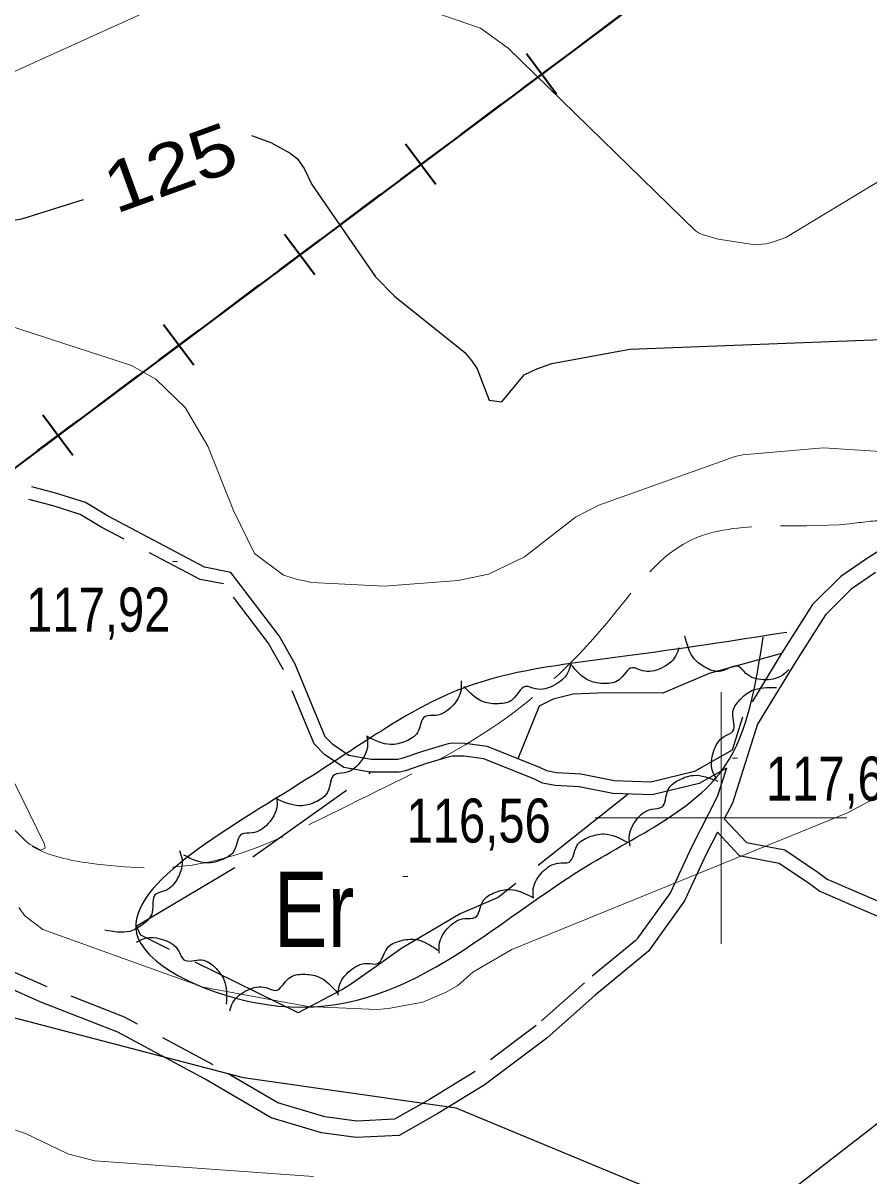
# Model space of a CAD drawing. Extents: x 483843 to 488449, y 4381269 to 4384483.
# Drawn here: x 487361.3 to 487529.4, y 4382928.9 to 4383158 of the extents above; entities that cross this region are included whole.
import ezdxf
from ezdxf.enums import TextEntityAlignment as Align

# ---------------------------------------------------------------- set-up
doc = ezdxf.new("R2010")
doc.units = 0
doc.header["$LTSCALE"] = 3.8
doc.linetypes.add('LONG_DASHED', pattern=[7.5, 6, -1.5])
doc.linetypes.add('MEDIUM_DASHED', pattern=[4.5, 3, -1.5])
for name, color, linetype, lineweight in [('1', 7, 'Continuous', 13), ('15', 7, 'LONG_DASHED', 13), ('25', 7, 'LONG_DASHED', 25), ('27', 7, 'Continuous', 25), ('34', 7, 'Continuous', 35), ('38', 7, 'Continuous', 25), ('7', 7, 'Continuous', 13), ('8', 7, 'Continuous', 25), ('9', 7, 'Continuous', 13)]:
    doc.layers.add(name, color=color, linetype=linetype, lineweight=lineweight)
doc.layers.add('31', color=7, linetype='Continuous')

msp = doc.modelspace()

# ---------------------------------------------------------------- linework, layer by layer
at = {"layer": '1'}
for p, q in [((487500, 4383025), (487500, 4382975)), ((487475, 4383000), (487525, 4383000))]:
    msp.add_line(p, q, dxfattribs=at)
at = {"layer": '15'}
msp.add_spline([(487221.06, 4383017.02), (487234.43, 4383028.96), (487242.08, 4383044.65), (487243.71, 4383068.31), (487253.91, 4383088.99), (487269.42, 4383103.3), (487286.4, 4383111.29), (487293.87, 4383114.85), (487302.47, 4383114.04), (487309.94, 4383111.83), (487319.96, 4383105.84), (487328.44, 4383096.64), (487337.84, 4383078.44), (487333.71, 4383063.44), (487338.23, 4383039.99), (487350.49, 4383012.9), (487363.48, 4382994.2), (487374.59, 4382991.03), (487396.25, 4382990.86), (487426.03, 4383002.55), (487454.21, 4383017.72), (487477.23, 4383038.65), (487493.13, 4383054.75), (487525.49, 4383058.46), (487532.91, 4383059.1), (487555.16, 4383048.13), (487589.24, 4383032.33), (487618.28, 4383009.56), (487636, 4383001.8), (487660.23, 4383003.83), (487676.11, 4383006.29)], degree=3, dxfattribs=at)
at = {"layer": '25'}
for points in [[(487512.02, 4383032.69), (487497.64, 4383028.72), (487488.43, 4383024.8), (487477.1, 4383024.89), (487470.64, 4383024.6), (487466.65, 4383023.61), (487463.85, 4383022.23), (487459.62, 4383011.78)], [(487481.52, 4383004.76), (487455.73, 4382984.22), (487448.18, 4382980.96), (487436.6, 4382974.14), (487431.52, 4382970.46), (487426.37, 4382966.94), (487424.78, 4382965.91), (487416.01, 4382961.31), (487384.71, 4382976.69), (487383.84, 4382978.5), (487407, 4382992.28), (487430.12, 4383008.75), (487430.28, 4383009.07)]]:
    msp.add_lwpolyline(points, dxfattribs=at)
at = {"layer": '27'}
for points in [[(487513.1, 4383036.87), (487480.87, 4383032.13), (487450.53, 4383026.44), (487417.35, 4383007.48), (487384.17, 4382976.19), (487409.77, 4382962.92), (487473.29, 4382990.41), (487500.78, 4383010.32), (487508.36, 4383035.92)], [(487513.45, 4383029.49), (487512.11, 4383028.31), (487508.41, 4383027.47), (487504.95, 4383028.72), (487503.44, 4383030.12), (487500.02, 4383029.17), (487497.1, 4383029.79), (487494.69, 4383031.62), (487492.81, 4383036.21)], [(487491.62, 4383033.78), (487490.96, 4383032.13), (487488.04, 4383029.72), (487484.37, 4383029.27), (487482.4, 4383029.85), (487479.77, 4383027.45), (487476.88, 4383026.7), (487473.91, 4383027.24), (487470.17, 4383030.5)], [(487470.15, 4383030.57), (487469.59, 4383028.89), (487466.8, 4383026.32), (487463.16, 4383025.66), (487461.16, 4383026.13), (487458.67, 4383023.6), (487455.83, 4383022.69), (487452.83, 4383023.06), (487448.92, 4383026.11)], [(487448.35, 4383027.24), (487448.35, 4383025.47), (487446.52, 4383022.14), (487443.29, 4383020.37), (487441.24, 4383020.17), (487439.69, 4383016.97), (487437.28, 4383015.21), (487434.32, 4383014.6), (487429.64, 4383016.25)], [(487499.1, 4383007.76), (487498.31, 4383009.35), (487498.48, 4383013.14), (487500.6, 4383016.17), (487502.35, 4383017.24), (487502.32, 4383020.8), (487503.7, 4383023.45), (487506.09, 4383025.3), (487511.02, 4383025.9)], [(487429.63, 4383016.26), (487429.79, 4383014.49), (487428.26, 4383011.02), (487425.2, 4383008.96), (487423.18, 4383008.59), (487421.92, 4383005.26), (487419.68, 4383003.29), (487416.78, 4383002.43), (487411.97, 4383003.65)], [(487481.94, 4382994.37), (487481.75, 4382996.13), (487483.2, 4382999.64), (487486.23, 4383001.76), (487488.24, 4383002.17), (487489.43, 4383005.52), (487491.63, 4383007.54), (487494.51, 4383008.46), (487499.34, 4383007.34)], [(487411.73, 4383004.01), (487411.77, 4383002.23), (487410.02, 4382998.87), (487406.83, 4382997.02), (487404.79, 4382996.78), (487403.31, 4382993.55), (487400.94, 4382991.73), (487397.99, 4382991.06), (487393.27, 4382992.6)], [(487462.72, 4382984.17), (487462.71, 4382985.95), (487464.54, 4382989.27), (487467.77, 4382991.05), (487469.81, 4382991.25), (487471.36, 4382994.45), (487473.77, 4382996.22), (487476.73, 4382996.83), (487481.41, 4382995.19)], [(487392.42, 4382993.55), (487392.92, 4382991.85), (487392.11, 4382988.15), (487389.5, 4382985.53), (487387.6, 4382984.77), (487387.01, 4382981.26), (487385.2, 4382978.89), (487382.53, 4382977.47), (487377.57, 4382977.73)], [(487444.03, 4382973.14), (487444.03, 4382974.92), (487445.85, 4382978.25), (487449.08, 4382980.03), (487451.12, 4382980.22), (487452.67, 4382983.42), (487455.08, 4382985.19), (487458.04, 4382985.8), (487462.72, 4382984.16)], [(487383.86, 4382975.31), (487385.47, 4382976.06), (487389.25, 4382975.8), (487392.23, 4382973.61), (487393.26, 4382971.84), (487396.82, 4382971.78), (487399.43, 4382970.34), (487401.23, 4382967.9), (487401.71, 4382962.97)], [(487423.95, 4382964.79), (487424.14, 4382966.55), (487426.31, 4382969.67), (487429.71, 4382971.09), (487431.76, 4382971.07), (487433.65, 4382974.08), (487436.23, 4382975.58), (487439.24, 4382975.87), (487443.72, 4382973.74)], [(487402.4, 4382961.7), (487403.04, 4382963.35), (487405.94, 4382965.8), (487409.6, 4382966.3), (487411.57, 4382965.74), (487414.17, 4382968.17), (487417.05, 4382968.95), (487420.03, 4382968.46), (487423.81, 4382965.24)], [(486286.37, 4382818.73), (486339.99, 4382829.8), (486391.37, 4382851.5), (486440.09, 4382863.84), (486483.65, 4382864.6), (486530.94, 4382876.91), (486556.13, 4382891.91), (486581.09, 4382903.76), (486654.31, 4382924.49), (486662.47, 4382925.04), (486711.17, 4382931.08), (486727.4, 4382937.04), (486766.91, 4382937.87), (486808.31, 4382909.18), (486821.81, 4382880.51), (486820.67, 4382841.64), (486812.49, 4382812.89), (486799.42, 4382770.69), (486791.78, 4382745.03), (486785, 4382714.29), (486784.58, 4382691.25), (486792.33, 4382675.66), (486812.73, 4382668.89), (486834.8, 4382649.92), (486842.09, 4382627.43), (486847.24, 4382607.13), (486841.07, 4382582.93), (486840.3, 4382544.36), (486820.33, 4382480.87), (486817.63, 4382459.06), (486815.97, 4382420.47), (486812.52, 4382387.85), (486799.99, 4382362.84), (486771.04, 4382337.85), (486733.51, 4382314.2), (486712.72, 4382296.59), (486687.38, 4382263.88), (486690.96, 4382229.15), (486713.22, 4382200.82), (486764.33, 4382192.43), (486778.5, 4382149.68), (486779.01, 4382117.89), (486787.15, 4382072.98), (486813.93, 4382065.66), (486857.54, 4382071.08), (486866.35, 4382080.34), (486893.23, 4382096.95), (486915.85, 4382116.25), (486928.06, 4382127.9), (486936.43, 4382157.7), (486928.1, 4382176.05), (486914.22, 4382205.24), (486902.98, 4382218.81), (486885.61, 4382249.79), (486879.29, 4382279.36), (486884.99, 4382315.26), (486888.52, 4382343.76), (486907.35, 4382375.88), (486922.54, 4382388.35), (486945.58, 4382366.33), (486954.28, 4382323.31), (486963.51, 4382283.6), (486982.52, 4382253.24), (487009.26, 4382225.98), (487037.6, 4382230.32), (487058.96, 4382252.37), (487069.68, 4382284.84), (487065.95, 4382338.17), (487054.24, 4382363.72), (487038.01, 4382386.56), (487027.59, 4382400.37), (487012.06, 4382422.24), (486991.9, 4382450.1), (486977.88, 4382471.56), (486976.21, 4382486.9), (486980.43, 4382521.64), (487024.88, 4382562.69), (487055.81, 4382565.06), (487106.74, 4382596.8), (487155.96, 4382614.11), (487207.74, 4382666.72), (487232.21, 4382676.6), (487267.31, 4382683.94), (487282.71, 4382693.48), (487294.56, 4382707.98), (487340.16, 4382736.84), (487389.67, 4382736.07), (487421.36, 4382716.33), (487454.29, 4382680.57), (487455.44, 4382629.06), (487501.37, 4382598.97)]]:
    msp.add_spline(points, degree=3, dxfattribs=at)
at = {"layer": '34'}
for p, q in [((487480.35, 4383159.78), (487472.34, 4383153.79)), ((487467.33, 4383143.81), (487461.34, 4383151.82)), ((487468.34, 4383150.8), (487460.33, 4383144.82)), ((487456.33, 4383141.83), (487448.31, 4383135.84)), ((487443.31, 4383125.85), (487437.32, 4383133.87)), ((487444.32, 4383132.85), (487436.31, 4383126.87)), ((487432.3, 4383123.87), (487424.29, 4383117.89)), ((487420.29, 4383114.9), (487412.28, 4383108.92)), ((487419.28, 4383107.9), (487413.3, 4383115.91)), ((487408.28, 4383105.92), (487400.27, 4383099.94)), ((487396.27, 4383096.95), (487388.26, 4383090.96)), ((487395.26, 4383089.95), (487389.27, 4383097.96)), ((487384.25, 4383087.97), (487376.24, 4383081.98)), ((487372.25, 4383079), (487364.24, 4383073.01)), ((487371.23, 4383072), (487365.25, 4383080.01))]:
    msp.add_line(p, q, dxfattribs=at)
msp.add_lwpolyline([(487676.62, 4383311.4), (487577, 4383232), (487304, 4383028), (487077, 4382869), (487054, 4382844), (487031, 4382851), (487023, 4382817), (486778, 4382653), (486740, 4382634), (486629, 4382532), (486583, 4382537), (486557, 4382471), (486289, 4382313), (486283, 4382292), (486265, 4382283)], dxfattribs=at)
at = {"layer": '38'}
for points in [[(487502.2, 4383013.48), (487494.72, 4383009.23), (487486.08, 4383007.14), (487478.78, 4383007.4), (487472.13, 4383008.69), (487467.34, 4383008.98), (487465.36, 4383009.37), (487464, 4383010.03), (487453.53, 4383014.2), (487449.16, 4383014.8), (487446.42, 4383014.84), (487445.35, 4383014.61), (487440.72, 4383013.24), (487436.59, 4383011.8), (487435.78, 4383011.62), (487430.5, 4383011.62), (487426.05, 4383012.4), (487422.87, 4383014.58), (487421.37, 4383016.14), (487415.38, 4383030.55), (487412.19, 4383036.22), (487402.6, 4383048.81), (487397.37, 4383049.81), (487378.24, 4383059.94), (487373.74, 4383062.66), (487368.05, 4383064.49), (487363.09, 4383065.77)], [(487530.71, 4383048.81), (487525.86, 4383045.44), (487520.75, 4383040.34), (487514.85, 4383031.09), (487507.27, 4383018.66), (487502.27, 4383002.92), (487500.65, 4382999.8)], [(487499.29, 4382997.17), (487497.02, 4382992.8), (487492.77, 4382983.52), (487485.61, 4382973.53), (487474.97, 4382964.79), (487465.36, 4382956.26), (487452.96, 4382946.91), (487443.73, 4382941.25), (487436.03, 4382936.9), (487427.51, 4382936.51), (487420.63, 4382937.42), (487410.63, 4382940.4), (487397.53, 4382948.08), (487380.14, 4382957.46), (487364.86, 4382963.42), (487358.04, 4382966.46), (487349.13, 4382971.66), (487341.58, 4382978.38), (487333.43, 4382988.45), (487325.78, 4383004.94), (487320.82, 4383013.46), (487314.76, 4383025.48), (487308.45, 4383033.72), (487301.68, 4383039.57)], [(487500.65, 4382999.8), (487505.03, 4382995.13), (487512.66, 4382993.67), (487519.2, 4382989.23), (487521.05, 4382987.86), (487526.8, 4382985.37), (487541.57, 4382979), (487560.02, 4382978.28), (487563.02, 4382977.71), (487565.71, 4382977.08), (487568.55, 4382976.51), (487571.1, 4382976.25), (487574.61, 4382975.67), (487575.93, 4382974.01), (487576.93, 4382970.86), (487576.78, 4382965.83), (487575.92, 4382958.34), (487575.17, 4382952.95), (487574.38, 4382950.33), (487574.27, 4382947.93), (487576.46, 4382942.49), (487584, 4382929.33)]]:
    msp.add_lwpolyline(points, dxfattribs=at)
at = {"layer": '38', "linetype": 'MEDIUM_DASHED'}
for points in [[(487501.07, 4383009.91), (487495.67, 4383006.84), (487486.34, 4383004.59), (487478.49, 4383004.86), (487471.81, 4383006.17), (487467.02, 4383006.46), (487464.54, 4383006.94), (487462.97, 4383007.71), (487452.88, 4383011.72), (487448.96, 4383012.26), (487446.67, 4383012.29), (487445.98, 4383012.14), (487441.5, 4383010.82), (487437.29, 4383009.36), (487436.07, 4383009.07), (487430.28, 4383009.07), (487425.06, 4383010), (487421.22, 4383012.63), (487419.2, 4383014.71), (487413.09, 4383029.44), (487410.06, 4383034.82), (487401.17, 4383046.5), (487396.51, 4383047.38), (487376.99, 4383057.72), (487372.68, 4383060.33), (487367.34, 4383062.05), (487362.46, 4383063.31)], [(487534.82, 4383055.27), (487528.9, 4383051.52), (487523.77, 4383047.95), (487518.2, 4383042.39), (487512.09, 4383032.81), (487504.29, 4383020.02), (487502.2, 4383013.48)], [(487501.07, 4383009.91), (487499.25, 4383004.17), (487494.1, 4382994.22), (487489.94, 4382985.17), (487483.21, 4382975.77), (487472.85, 4382967.27), (487463.29, 4382958.79), (487451.13, 4382949.61), (487442.07, 4382944.06), (487435.1, 4382940.12), (487427.65, 4382939.78), (487421.31, 4382940.61), (487411.94, 4382943.41), (487399.13, 4382950.92), (487381.51, 4382960.42), (487366.11, 4382966.43), (487359.53, 4382969.36)], [(487499.29, 4382997.17), (487503.62, 4382992.57), (487511.57, 4382991.05), (487517.59, 4382986.95), (487519.65, 4382985.43), (487525.7, 4382982.81), (487540.94, 4382976.24), (487559.7, 4382975.51), (487562.44, 4382974.99), (487565.11, 4382974.36), (487568.13, 4382973.75), (487570.73, 4382973.49), (487573.09, 4382973.1), (487573.42, 4382972.68), (487574.13, 4382970.46), (487574, 4382966.03), (487573.16, 4382958.69), (487572.44, 4382953.55), (487571.62, 4382950.81), (487571.46, 4382947.45), (487573.94, 4382941.28), (487581.58, 4382927.95)]]:
    msp.add_lwpolyline(points, dxfattribs=at)
at = {"layer": '7'}
for p, q in [((487391.05, 4383050.95), (487392.05, 4383050.95)), ((487502.3, 4383011.91), (487503.3, 4383011.91)), ((487436.76, 4382988.39), (487437.76, 4382988.39))]:
    msp.add_line(p, q, dxfattribs=at)
at = {"layer": '8'}
for points in [[(487209.99, 4383131.23), (487250.78, 4383137.39), (487299.05, 4383139.07), (487307.88, 4383138.29), (487322.1, 4383135.19), (487342.84, 4383127.69), (487345.94, 4383125.55), (487347.65, 4383123.99), (487350.7, 4383120.49), (487356.09, 4383118.48), (487358.41, 4383118.61), (487361.09, 4383119.04), (487373.32, 4383122.92)], [(487406.73, 4383135.64), (487410.56, 4383134.25), (487414.42, 4383132.08), (487415.86, 4383130.95), (487417.19, 4383129.07), (487418.74, 4383125.9), (487431.38, 4383107.5), (487435.14, 4383103.66), (487449.08, 4383092.48), (487450.42, 4383090.89), (487451.55, 4383089.26), (487453.96, 4383083.03), (487456.47, 4383082.66), (487460.9, 4383088.06), (487463.38, 4383089.27), (487466.41, 4383090.34), (487481.87, 4383093.17), (487549.16, 4383095.74)], [(487533.57, 4382941.24), (487513.06, 4382925.28), (487507.59, 4382922.55), (487503.13, 4382921.43), (487502.85, 4382921.36), (487502.79, 4382921.36), (487502.73, 4382921.37), (487502.58, 4382921.47), (487496.2, 4382922.09), (487447.39, 4382942.34), (487405.16, 4382948.37), (487350.3, 4382962.67), (487336.65, 4382963.72), (487322.61, 4382962.65), (487304.04, 4382958.29), (487299.29, 4382958.14), (487289.87, 4382959.35), (487260.36, 4382967.81), (487212.72, 4382975.13)]]:
    msp.add_lwpolyline(points, dxfattribs=at)
at = {"layer": '9'}
for points in [[(487426.5, 4383165.84), (487452.22, 4383156.92), (487457.72, 4383152.96), (487494.95, 4383116.66), (487495.54, 4383116.3), (487496.22, 4383115.97), (487499.46, 4383115.01), (487506.8, 4383113.92), (487508.89, 4383114.08), (487510.21, 4383114.39), (487512.86, 4383115.34), (487532.13, 4383127), (487676.41, 4383187.33)], [(487216.96, 4383160.08), (487253.86, 4383149.75), (487263.41, 4383148.74), (487305.7, 4383148.88), (487327.4, 4383144.54), (487340.73, 4383143.81), (487353.56, 4383146.1), (487357.7, 4383147.5), (487399.12, 4383166.3)], [(487569.6, 4383070.36), (487520.33, 4383073.53), (487504.28, 4383072.13), (487502.79, 4383071.85), (487475.74, 4383062.16), (487471.06, 4383059.79), (487460.96, 4383051.86), (487453.81, 4383048.46), (487447.76, 4383047.2), (487433.05, 4383046.07), (487418.68, 4383046.82), (487415.67, 4383047.44), (487413.09, 4383048.23), (487407.3, 4383052.55), (487403.15, 4383061.09), (487398.04, 4383073.91), (487393.57, 4383081.58), (487387.7, 4383087.22), (487382.88, 4383089.9), (487354.97, 4383098.99)], [(487352.61, 4383004.66), (487361.84, 4382995.43), (487362.65, 4382994.77), (487364.87, 4382993.57), (487365.73, 4382994.02), (487365.69, 4382994.4), (487365.54, 4382994.9), (487355.1, 4383016.18)], [(487360.49, 4382982.23), (487361.69, 4382980.54), (487365.28, 4382977.87), (487397.14, 4382966.39), (487417.93, 4382962.52), (487431.61, 4382961.97), (487433.97, 4382962.11), (487440.75, 4382963.37), (487445.55, 4382965.42), (487447.71, 4382966.72), (487450.72, 4382969.37), (487458.42, 4382973.84), (487525.09, 4383001), (487534.48, 4383006.01)], [(487419.06, 4382928.74), (487375.61, 4382931.89), (487370.21, 4382933.29), (487361.85, 4382937.33), (487353.92, 4382939.92), (487351.57, 4382939.78), (487349.15, 4382939.26), (487339.83, 4382934.29), (487330.2, 4382927.46)]]:
    msp.add_lwpolyline(points, dxfattribs=at)

# ---------------------------------------------------------------- texts
at = {"layer": '31', "width": 0.8}
msp.add_text('Er', height=15, dxfattribs=at).set_placement((487419.16, 4382974.34), align=Align.CENTER)
at = {"layer": '7', "width": 0.8}
for s, p in [('117,92', (487361.98, 4383037.03)), ('117,60', (487508.92, 4383003.45)), ('116,56', (487437.54, 4382995.11))]:
    msp.add_text(s, height=8.75, dxfattribs=at).set_placement(p)
at = {"layer": '8', "width": 1.2}
msp.add_text('125', height=10, rotation=19.991, dxfattribs=at).set_placement((487392.3, 4383124.56), align=Align.CENTER)

doc.saveas('drawing.dxf')
